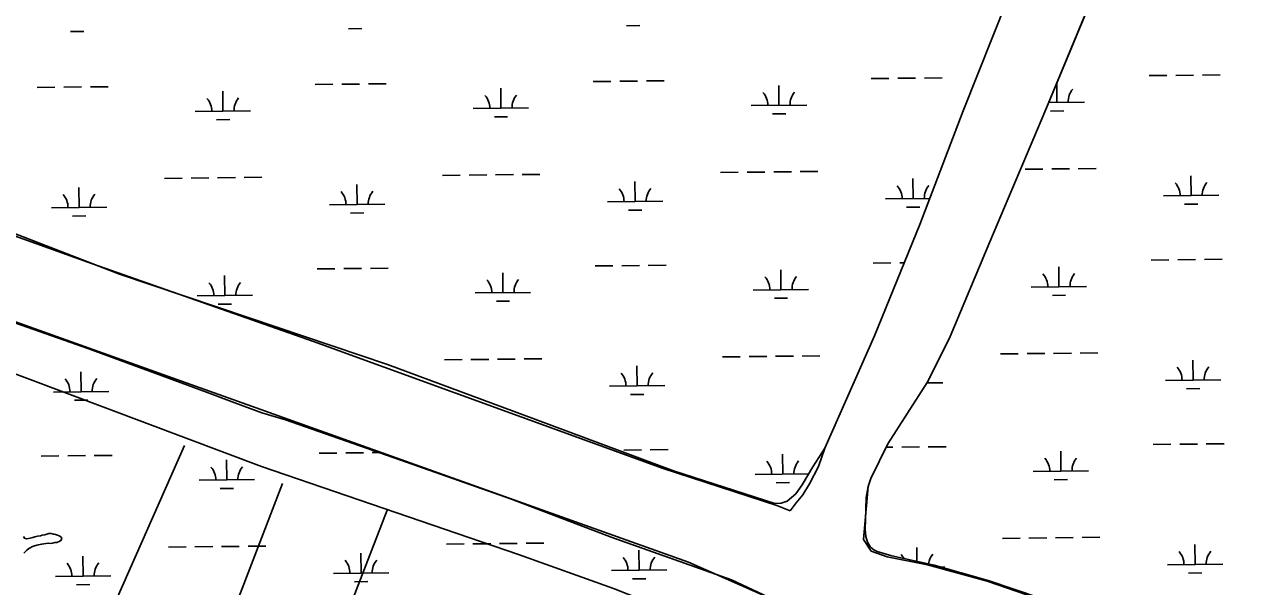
# Model space of a CAD drawing. Extents: x 3734862 to 3772949, y 391520 to 417239.
# Drawn here: x 3748626 to 3750831, y 411906 to 412920 of the extents above; entities that cross this region are included whole.
import ezdxf

# ---------------------------------------------------------------- set-up
doc = ezdxf.new("R2010")
doc.units = 0
doc.layers.add('V-TOPO-SHOR', color=7, linetype='Continuous')
doc.layers.add('V-WETL-SWMP', color=7, linetype='Continuous')

msp = doc.modelspace()

# ---------------------------------------------------------------- linework, layer by layer
at = {"layer": 'V-TOPO-SHOR'}
for p, q in [((3747428.9, 412963.3), (3748748.9, 412487.7)), ((3748748.9, 412487.7), (3749148.4, 412347.8)), ((3749160.6, 412186.6), (3748544.1, 412406.6)), ((3749148.4, 412347.8), (3749779.1, 412118.7)), ((3749824.8, 411949.3), (3749160.6, 412186.6)), ((3748593.2, 411431.5), (3748915.1, 412159.9)), ((3749779.1, 412118.7), (3749984.8, 412051.9)), ((3748971.5, 411777.6), (3749092.2, 412091.5)), ((3749984.8, 412051.9), (3750008.6, 412042.1)), ((3749140.5, 411681), (3749281.3, 412043.2)), ((3750141.2, 411990.2), (3750154.6, 411969.6)), ((3750154.6, 411969.6), (3750183.8, 411959.2)), ((3750158.8, 411802.9), (3749824.8, 411949.3)), ((3750183.8, 411959.2), (3750256.7, 411944.6)), ((3750256.7, 411944.6), (3750364, 411915.4)), ((3750364, 411915.4), (3750892.1, 411734.2))]:
    msp.add_line(p, q, dxfattribs=at)
for points in [[(3745988.9, 413184.7), (3746111, 413184.7), (3746514, 413025.9), (3746807.1, 412928.2), (3746990.3, 412854.9), (3747344.5, 412732.8), (3747881.9, 412561.8), (3748565.8, 412305.3), (3749054.3, 412122.1), (3749518.4, 411963.4), (3749689.4, 411902.3), (3749994.4, 411781.5)], [(3750141.2, 411990.2), (3750149.1, 412086.3), (3750154.1, 412100.3), (3750184.9, 412163.3), (3750255.8, 412273.6), (3750265.6, 412292.5), (3750297.2, 412356.9), (3750369, 412527.2), (3750468.2, 412761.9), (3750573.1, 413014.1)], [(3750401.2, 412965.4), (3750321, 412763.9), (3750242.9, 412558.7), (3750160.8, 412358.1), (3750070.9, 412155.2)], [(3750008.6, 412042.1), (3750019.6, 412056.7), (3750031.6, 412071.3), (3750043.6, 412090.9), (3750059.5, 412122), (3750070.9, 412155.2)], [(3748624.7, 411995.7), (3748626.3, 411993), (3748630.2, 411991.9), (3748633.6, 411992.3), (3748636.7, 411993.1), (3748641.4, 411993.9), (3748645.3, 411995.1), (3748649.9, 411996.3), (3748655.3, 411997.1), (3748658.4, 411998.3), (3748663.1, 411998.7), (3748666.6, 412000.3), (3748670.5, 412001.1), (3748674.3, 412001.5), (3748679, 412000.3), (3748682.1, 411999.6), (3748686, 411998), (3748689.1, 411997.3), (3748691.8, 411995.4), (3748693.8, 411993.1), (3748692.7, 411989.2), (3748690.3, 411987.2), (3748684.9, 411985.2), (3748681, 411984.8), (3748677.2, 411983.6), (3748673.3, 411983.2), (3748669.4, 411983.6), (3748665.1, 411983.2), (3748661.6, 411982.8), (3748657.4, 411982.3), (3748651.6, 411981.1), (3748648.5, 411980.3), (3748644.2, 411978.8), (3748641.1, 411977.6), (3748636.9, 411975.6), (3748634.1, 411974), (3748630.7, 411970.9), (3748628, 411969), (3748624.9, 411965.8)]]:
    msp.add_lwpolyline(points, dxfattribs=at)
at = {"layer": 'V-WETL-SWMP'}
for p, q in [((3750468.2, 412761.9), (3750573.1, 413014.1)), ((3750401.2, 412965.4), (3750321, 412763.9)), ((3749211.5, 412911.9), (3749235.5, 412912.2)), ((3749713.4, 412917.2), (3749737.4, 412917.5)), ((3748709.6, 412906.6), (3748733.6, 412906.9)), ((3750154.9, 412821.9), (3750186.9, 412822.2)), ((3750202.9, 412822.4), (3750234.9, 412822.7)), ((3750250.9, 412822.9), (3750282.9, 412823.2)), ((3750656.8, 412827.2), (3750688.8, 412827.5)), ((3750704.8, 412827.7), (3750736.8, 412828)), ((3750752.8, 412828.2), (3750784.8, 412828.5)), ((3748649.3, 412806), (3748681.3, 412806.3)), ((3748697.3, 412806.5), (3748729.3, 412806.8)), ((3748745.3, 412807), (3748777.3, 412807.3)), ((3749151.2, 412811.3), (3749183.2, 412811.6)), ((3749199.2, 412811.8), (3749231.2, 412812.1)), ((3749247.2, 412812.3), (3749279.2, 412812.6)), ((3749486.5, 412768.4), (3749486.1, 412804.4)), ((3749653, 412816.6), (3749685, 412816.9)), ((3749701, 412817.1), (3749733, 412817.4)), ((3749749, 412817.6), (3749781, 412817.9)), ((3749988.4, 412773.7), (3749988, 412809.7)), ((3750490.2, 412779), (3750489.9, 412814)), ((3748984.6, 412763.1), (3748984.2, 412799.1)), ((3750475.2, 412778.8), (3750540.2, 412779.5)), ((3748934.6, 412762.6), (3749034.6, 412763.6)), ((3749436.5, 412767.9), (3749536.5, 412768.9)), ((3749938.4, 412773.2), (3750038.4, 412774.2)), ((3749976.5, 412758.1), (3750000.5, 412758.4)), ((3750321, 412763.9), (3750242.9, 412558.7)), ((3750369, 412527.2), (3750468.2, 412761.9)), ((3750478.4, 412763.4), (3750502.4, 412763.7)), ((3748972.8, 412747.5), (3748996.8, 412747.8)), ((3749474.6, 412752.8), (3749498.6, 412753.1)), ((3749380.9, 412647.2), (3749412.9, 412647.5)), ((3749428.9, 412647.7), (3749460.9, 412648)), ((3749476.9, 412648.2), (3749508.9, 412648.6)), ((3749524.9, 412648.7), (3749556.9, 412649.1)), ((3749882.8, 412652.5), (3749914.8, 412652.8)), ((3749930.8, 412653), (3749962.8, 412653.3)), ((3749978.8, 412653.5), (3750010.8, 412653.9)), ((3750026.8, 412654), (3750058.8, 412654.4)), ((3750432.7, 412658.3), (3750464.7, 412658.6)), ((3750480.7, 412658.8), (3750512.7, 412659.2)), ((3750528.7, 412659.3), (3750560.7, 412659.7)), ((3750732.5, 412610.7), (3750732.1, 412646.7)), ((3748725, 412589.5), (3748724.6, 412625.5)), ((3748879, 412641.9), (3748911, 412642.2)), ((3748927, 412642.4), (3748959, 412642.7)), ((3748975, 412642.9), (3749007, 412643.3)), ((3749023, 412643.4), (3749055, 412643.8)), ((3749226.9, 412594.8), (3749226.5, 412630.8)), ((3749728.7, 412600.1), (3749728.4, 412636.1)), ((3750230.6, 412605.4), (3750230.2, 412641.4)), ((3750180.6, 412604.9), (3750260.8, 412605.8)), ((3750682.5, 412610.2), (3750782.5, 412611.3)), ((3748675, 412589), (3748775, 412590.1)), ((3749176.9, 412594.3), (3749276.9, 412595.4)), ((3749215, 412579.3), (3749239, 412579.5)), ((3749678.7, 412599.6), (3749778.7, 412600.7)), ((3749716.9, 412584.6), (3749740.9, 412584.8)), ((3750218.8, 412589.9), (3750242.8, 412590.1)), ((3750720.7, 412595.2), (3750744.7, 412595.4)), ((3748713.1, 412574), (3748737.1, 412574.2)), ((3750242.9, 412558.7), (3750160.8, 412358.1)), ((3748797.6, 412469.2), (3748605.5, 412543.7)), ((3750297.2, 412356.9), (3750369, 412527.2)), ((3750660.3, 412494.5), (3750692.3, 412494.9)), ((3750708.3, 412495), (3750740.3, 412495.4)), ((3750756.3, 412495.5), (3750788.3, 412495.9)), ((3749031.8, 412390.5), (3748797.6, 412469.2)), ((3749154.7, 412478.6), (3749186.7, 412479)), ((3749202.7, 412479.1), (3749234.7, 412479.5)), ((3749250.7, 412479.6), (3749282.7, 412480)), ((3749490, 412435.7), (3749489.6, 412471.7)), ((3749656.6, 412483.9), (3749688.6, 412484.3)), ((3749704.6, 412484.4), (3749736.5, 412484.8)), ((3749752.5, 412484.9), (3749784.5, 412485.3)), ((3749991.9, 412441), (3749991.5, 412477)), ((3750158.4, 412489.2), (3750190.4, 412489.6)), ((3750206.4, 412489.7), (3750214.7, 412489.8)), ((3750493.7, 412446.3), (3750493.4, 412482.3)), ((3748742.3, 412334.1), (3748421.3, 412447.4)), ((3748988.1, 412430.4), (3748987.7, 412466.4)), ((3750443.8, 412445.8), (3750543.7, 412446.9)), ((3748938.1, 412429.9), (3749038.1, 412431)), ((3749440, 412435.2), (3749540, 412436.3)), ((3749941.9, 412440.5), (3750041.9, 412441.6)), ((3749980, 412425.5), (3750004, 412425.7)), ((3750481.9, 412430.8), (3750505.9, 412431)), ((3748976.3, 412414.9), (3749000.3, 412415.1)), ((3749478.2, 412420.2), (3749502.2, 412420.4)), ((3749281.5, 412306.1), (3749031.8, 412390.5)), ((3750160.8, 412358.1), (3750070.9, 412155.2)), ((3750265.6, 412292.5), (3750297.2, 412356.9)), ((3748955.1, 412256.5), (3748742.3, 412334.1)), ((3749384.4, 412314.5), (3749416.4, 412314.9)), ((3749432.4, 412315.1), (3749464.4, 412315.4)), ((3749480.4, 412315.6), (3749512.4, 412315.9)), ((3749528.4, 412316.1), (3749560.4, 412316.4)), ((3749886.3, 412319.8), (3749918.3, 412320.2)), ((3749934.3, 412320.4), (3749966.3, 412320.7)), ((3749982.3, 412320.9), (3750014.3, 412321.2)), ((3750030.3, 412321.4), (3750062.3, 412321.7)), ((3750388.2, 412325.1), (3750420.2, 412325.5)), ((3750436.2, 412325.7), (3750468.2, 412326)), ((3750484.2, 412326.2), (3750516.2, 412326.5)), ((3750532.2, 412326.7), (3750564.2, 412327)), ((3748728.6, 412257), (3748728.2, 412293)), ((3749547.7, 412207.3), (3749281.5, 412306.1)), ((3749732.3, 412267.5), (3749731.9, 412303.5)), ((3750255.8, 412273.6), (3750265.6, 412292.5)), ((3750736, 412278.1), (3750735.6, 412314.1)), ((3750184.9, 412163.3), (3750255.8, 412273.6)), ((3750255.4, 412273), (3750284.1, 412273.3)), ((3750686, 412277.5), (3750786, 412278.6)), ((3748678.6, 412256.5), (3748778.6, 412257.5)), ((3749001.3, 412238.6), (3748955.1, 412256.5)), ((3749682.3, 412266.9), (3749782.2, 412268)), ((3749720.4, 412251.9), (3749744.4, 412252.2)), ((3750245.4, 412257.5), (3750246.3, 412257.5)), ((3750724.2, 412262.5), (3750748.2, 412262.8)), ((3748716.7, 412241.5), (3748740.7, 412241.7)), ((3749054.9, 412219.1), (3749001.3, 412238.6)), ((3749097.7, 412206.3), (3749054.9, 412219.1)), ((3749304, 412134.3), (3749097.7, 412206.3)), ((3749798, 412114.2), (3749547.7, 412207.3)), ((3750154.1, 412100.3), (3750184.9, 412163.3)), ((3750663.8, 412161.9), (3750695.8, 412162.2)), ((3750711.8, 412162.4), (3750743.8, 412162.7)), ((3750759.8, 412162.9), (3750791.8, 412163.2)), ((3748656.4, 412140.8), (3748688.4, 412141.1)), ((3748704.4, 412141.3), (3748736.4, 412141.7)), ((3748752.4, 412141.8), (3748784.4, 412142.2)), ((3749158.3, 412146.1), (3749190.3, 412146.4)), ((3749206.3, 412146.6), (3749238.3, 412147)), ((3749254.3, 412147.1), (3749266.9, 412147.3)), ((3749708.1, 412151.8), (3749740.1, 412152.1)), ((3749756.1, 412152.3), (3749788.1, 412152.6)), ((3749995.4, 412108.4), (3749995, 412144.4)), ((3750070.9, 412155.2), (3750049.7, 412121.4)), ((3750181.7, 412156.8), (3750193.9, 412156.9)), ((3750209.9, 412157.1), (3750241.9, 412157.4)), ((3750257.9, 412157.6), (3750289.9, 412157.9)), ((3750497.3, 412113.7), (3750496.9, 412149.7)), ((3748991.7, 412097.9), (3748991.3, 412133.9)), ((3749505.7, 412063.3), (3749304, 412134.3)), ((3750049.7, 412121.4), (3750030.5, 412088.8)), ((3748941.7, 412097.4), (3749041.7, 412098.4)), ((3749981.1, 412055.4), (3749798, 412114.2)), ((3749945.4, 412107.9), (3750042.4, 412108.9)), ((3750149.1, 412086.3), (3750154.1, 412100.3)), ((3750447.3, 412113.2), (3750547.3, 412114.2)), ((3750485.4, 412098.1), (3750509.4, 412098.4)), ((3748979.9, 412082.4), (3749003.9, 412082.6)), ((3749983.5, 412092.8), (3750007.5, 412093.1)), ((3750018.7, 412073.1), (3750002.9, 412059.8)), ((3750030.5, 412088.8), (3750018.7, 412073.1)), ((3750145.9, 412066.1), (3750149.1, 412086.3)), ((3749685.6, 411994.7), (3749505.7, 412063.3)), ((3749992.4, 412055.9), (3749981.1, 412055.4)), ((3750002.9, 412059.8), (3749992.4, 412055.9)), ((3750144.9, 412045.3), (3750145.9, 412066.1)), ((3750144, 412008.3), (3750144.9, 412045.3)), ((3750145.2, 411995.7), (3750144, 412008.3)), ((3748624.7, 411995.7), (3748626.3, 411993)), ((3748626.3, 411993), (3748630.2, 411991.9)), ((3748630.2, 411991.9), (3748633.6, 411992.3)), ((3748633.6, 411992.3), (3748636.7, 411993.1)), ((3748636.7, 411993.1), (3748641.4, 411993.9)), ((3748641.4, 411993.9), (3748645.3, 411995.1)), ((3748645.3, 411995.1), (3748649.9, 411996.3)), ((3748649.9, 411996.3), (3748655.3, 411997.1)), ((3748655.3, 411997.1), (3748658.4, 411998.3)), ((3748658.4, 411998.3), (3748663.1, 411998.7)), ((3748663.1, 411998.7), (3748666.6, 412000.2)), ((3748666.6, 412000.2), (3748670.5, 412001)), ((3748670.5, 412001), (3748674.3, 412001.5)), ((3748674.3, 412001.5), (3748682.1, 411999.6)), ((3748681, 411984.8), (3748677.2, 411983.6)), ((3748684.9, 411985.2), (3748681, 411984.8)), ((3748682.1, 411999.6), (3748686, 411998)), ((3748690.3, 411987.2), (3748684.9, 411985.2)), ((3748686, 411998), (3748689.1, 411997.3)), ((3748689.1, 411997.3), (3748691.8, 411995.4)), ((3748692.7, 411989.2), (3748690.3, 411987.2)), ((3748691.8, 411995.4), (3748693.8, 411993)), ((3748693.8, 411993), (3748692.7, 411989.2)), ((3749532, 411983.6), (3749564, 411983.9)), ((3749902.8, 411917.9), (3749685.6, 411994.7)), ((3750148.4, 411985.8), (3750145.2, 411995.7)), ((3750153.5, 411976.5), (3750148.4, 411985.8)), ((3750391.7, 411992.5), (3750423.7, 411992.8)), ((3750439.7, 411993), (3750471.7, 411993.3)), ((3750487.7, 411993.5), (3750519.7, 411993.8)), ((3750535.7, 411994), (3750567.7, 411994.4)), ((3748628, 411969), (3748624.9, 411965.8)), ((3748630.7, 411970.9), (3748628, 411969)), ((3748634.1, 411974), (3748630.7, 411970.9)), ((3748636.9, 411975.6), (3748634.1, 411974)), ((3748641.1, 411977.6), (3748636.9, 411975.6)), ((3748648.5, 411980.3), (3748641.1, 411977.6)), ((3748651.6, 411981.1), (3748648.5, 411980.3)), ((3748657.4, 411982.3), (3748651.6, 411981.1)), ((3748669.4, 411983.6), (3748657.4, 411982.3)), ((3748673.3, 411983.2), (3748669.4, 411983.6)), ((3748677.2, 411983.6), (3748673.3, 411983.2)), ((3748886.1, 411976.7), (3748918.1, 411977.1)), ((3748934.1, 411977.2), (3748966.1, 411977.6)), ((3748982.1, 411977.7), (3749014.1, 411978.1)), ((3749030.1, 411978.3), (3749062.1, 411978.6)), ((3749234, 411929.7), (3749233.6, 411965.7)), ((3749388, 411982), (3749420, 411982.4)), ((3749436, 411982.5), (3749468, 411982.9)), ((3749484, 411983), (3749516, 411983.4)), ((3749735.8, 411935), (3749735.5, 411971)), ((3750159.7, 411971.5), (3750153.5, 411976.5)), ((3750165.6, 411968.8), (3750159.7, 411971.5)), ((3750192.3, 411961.2), (3750165.6, 411968.8)), ((3750237.5, 411951.2), (3750237.3, 411976.1)), ((3750739.5, 411945.4), (3750739.1, 411981.4)), ((3748732.1, 411924.4), (3748731.7, 411960.4)), ((3750268.6, 411944.4), (3750192.3, 411961.2)), ((3750365.8, 411916.4), (3750268.6, 411944.4)), ((3750281.8, 411940.6), (3750287.6, 411940.6)), ((3750689.5, 411944.9), (3750789.5, 411945.9)), ((3748682.1, 411923.8), (3748782.1, 411924.9)), ((3749184, 411929.1), (3749284, 411930.2)), ((3749685.9, 411934.4), (3749785.8, 411935.5)), ((3749724, 411919.4), (3749748, 411919.7)), ((3750067.6, 411840.8), (3749902.8, 411917.9)), ((3750727.7, 411929.9), (3750751.7, 411930.1)), ((3748720.3, 411908.8), (3748744.3, 411909.1)), ((3749222.1, 411914.1), (3749246.1, 411914.4)), ((3750649.3, 411821.4), (3750365.8, 411916.4))]:
    msp.add_line(p, q, dxfattribs=at)
for centre, start, end in [((3750545.5, 412780.1), 139.8334, 181.377), ((3748929.3, 412763), 359.8334, 41.377), ((3749039.8, 412764.2), 139.8334, 181.377), ((3749431.2, 412768.3), 359.8334, 41.377), ((3749541.7, 412769.5), 139.8334, 181.377), ((3749933.1, 412773.6), 359.8334, 41.377), ((3750043.6, 412774.8), 139.8334, 181.377), ((3749673.5, 412600), 359.8334, 41.377), ((3749784, 412601.2), 139.8334, 181.377), ((3750175.4, 412605.3), 359.8334, 41.377), ((3750285.9, 412606.5), 139.8334, 181.377), ((3750677.3, 412610.6), 359.8334, 41.377), ((3750787.7, 412611.8), 139.8334, 181.377), ((3748669.7, 412589.4), 359.8334, 41.377), ((3748780.2, 412590.6), 139.8334, 181.377), ((3749171.6, 412594.7), 359.8334, 41.377), ((3749282.1, 412595.9), 139.8334, 181.377), ((3750438.5, 412446.2), 359.8334, 41.377), ((3750549, 412447.4), 139.8334, 181.377), ((3748932.9, 412430.3), 359.8334, 41.377), ((3749043.3, 412431.5), 139.8334, 181.377), ((3749434.7, 412435.6), 359.8334, 41.377), ((3749545.2, 412436.8), 139.8334, 181.377), ((3749936.6, 412440.9), 359.8334, 41.377), ((3750047.1, 412442.1), 139.8334, 181.377), ((3750680.8, 412278), 359.8334, 41.377), ((3750791.2, 412279.1), 139.8334, 181.377), ((3748673.3, 412256.9), 359.8334, 41.377), ((3748783.8, 412258.1), 139.8333, 181.377), ((3749677, 412267.4), 359.8334, 41.377), ((3749787.5, 412268.5), 139.8334, 181.377), ((3748936.5, 412097.8), 359.8334, 41.377), ((3749046.9, 412099), 139.8333, 181.377), ((3749940.1, 412108.3), 359.8334, 41.377), ((3750050.6, 412109.4), 139.8334, 181.377), ((3750442, 412113.6), 359.8334, 41.377), ((3750552.5, 412114.7), 139.8334, 181.377), ((3750182.4, 411940), 27.904, 41.377), ((3750292.9, 411941.2), 139.8334, 170.9876), ((3750684.3, 411945.3), 359.8334, 41.377), ((3750794.8, 411946.5), 139.8334, 181.377), ((3748676.8, 411924.2), 359.8334, 41.377), ((3748787.3, 411925.4), 139.8333, 181.377), ((3749178.7, 411929.6), 359.8334, 41.377), ((3749289.2, 411930.7), 139.8333, 181.377), ((3749680.6, 411934.9), 359.8334, 41.377), ((3749791.1, 411936), 139.8333, 181.377)]:
    msp.add_arc(centre, 35.2, start, end, dxfattribs=at)

doc.saveas('drawing.dxf')
